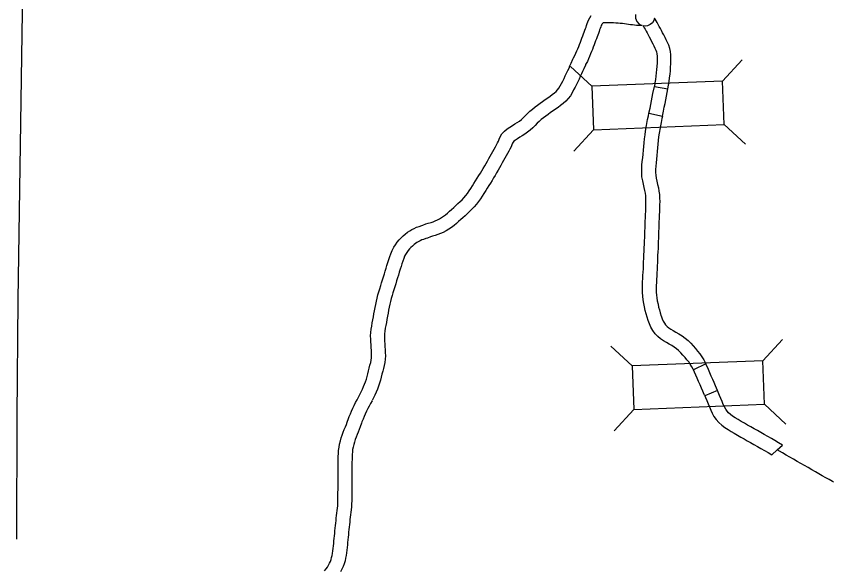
# Model space of a CAD drawing. Extents: x 77230 to 630905, y 790554 to 1662844.
# Drawn here: x 310926 to 325771, y 1402103 to 1412162 of the extents above; entities that cross this region are included whole.
import ezdxf

# ---------------------------------------------------------------- set-up
doc = ezdxf.new("R2010")
doc.units = 0
for name, color, linetype in [('Level 10', 7, 'Continuous'), ('Level 19', 7, 'Continuous'), ('Level 43', 7, 'Continuous')]:
    doc.layers.add(name, color=color, linetype=linetype)

msp = doc.modelspace()

# ---------------------------------------------------------------- linework, layer by layer
at = {"layer": 'Level 10'}
for p, q in [((322761, 1410843), (322761, 1410843)), ((322404, 1406633), (322404, 1406635)), ((317164, 1405289), (317164, 1405288))]:
    msp.add_line(p, q, dxfattribs=at)
for points in [[(319484, 1409531), (319509, 1409576), (319534, 1409620), (319559, 1409664), (319583, 1409706), (319606, 1409748), (319628, 1409787), (319648, 1409826), (319668, 1409861), (319682, 1409892), (319697, 1409927), (319716, 1409972), (319747, 1410024), (319791, 1410074), (319841, 1410115), (319890, 1410148), (319937, 1410177), (319982, 1410205), (320024, 1410231), (320063, 1410258), (320099, 1410286), (320134, 1410318), (320171, 1410354), (320210, 1410394), (320252, 1410436), (320299, 1410477), (320347, 1410515), (320394, 1410550), (320440, 1410583), (320486, 1410616), (320532, 1410648), (320577, 1410680), (320620, 1410710), (320660, 1410740), (320698, 1410769), (320730, 1410797), (320757, 1410826), (320781, 1410859), (320804, 1410897), (320827, 1410940), (320851, 1410986), (320874, 1411034), (320897, 1411081), (320920, 1411129), (320943, 1411177), (320965, 1411220), (320982, 1411262), (321004, 1411308), (321036, 1411384), (321048, 1411406), (321073, 1411453), (321091, 1411492), (321109, 1411534), (321126, 1411573), (321141, 1411612), (321157, 1411652), (321171, 1411691), (321186, 1411730), (321200, 1411768), (321214, 1411806), (321228, 1411842), (321241, 1411876), (321254, 1411908), (321265, 1411938), (321275, 1411968), (321285, 1411998), (321297, 1412029), (321308, 1412060), (321321, 1412094), (321340, 1412135), (321368, 1412178)], [(322173, 1412193), (322173, 1412131), (322194, 1412071), (322237, 1412020), (322292, 1411995)], [(322518, 1412131), (322504, 1412086), (322478, 1412044), (322437, 1412012), (322388, 1411991), (322351, 1411986), (322311, 1411990), (322332, 1411955), (322348, 1411926), (322366, 1411894), (322384, 1411861), (322403, 1411825), (322423, 1411787), (322444, 1411748), (322465, 1411707), (322487, 1411665), (322508, 1411624), (322526, 1411586), (322541, 1411550), (322553, 1411514), (322561, 1411478), (322566, 1411441), (322567, 1411405), (322566, 1411355), (322565, 1411319), (322560, 1411250), (322556, 1411194), (322550, 1411136), (322543, 1411076), (322535, 1411014), (322525, 1410951), (322515, 1410888), (322761, 1410843)], [(322761, 1410843), (322761, 1410843), (322772, 1410912), (322782, 1410979), (322791, 1411045), (322799, 1411109), (322805, 1411171), (322810, 1411232), (322815, 1411306), (322816, 1411350), (322817, 1411408), (322815, 1411461), (322807, 1411522), (322794, 1411580), (322776, 1411635), (322755, 1411687), (322732, 1411735), (322709, 1411780), (322687, 1411823), (322665, 1411864), (322644, 1411904), (322624, 1411942), (322604, 1411979), (322585, 1412015), (322566, 1412049), (322548, 1412080), (322531, 1412110), (322518, 1412131)], [(322292, 1411995), (322189, 1411998), (322154, 1412001), (322118, 1412005), (322083, 1412010), (322046, 1412015), (322010, 1412020), (321974, 1412025), (321936, 1412029), (321896, 1412032), (321855, 1412036), (321814, 1412039), (321774, 1412041), (321733, 1412043), (321692, 1412045), (321653, 1412046), (321620, 1412046), (321599, 1412044), (321587, 1412041), (321580, 1412037), (321573, 1412031), (321566, 1412024), (321559, 1412014), (321551, 1411997), (321542, 1411972), (321531, 1411944), (321521, 1411916), (321511, 1411885), (321500, 1411853), (321488, 1411820), (321475, 1411787), (321462, 1411752), (321448, 1411718), (321435, 1411681), (321420, 1411643), (321406, 1411603), (321390, 1411562), (321374, 1411521), (321357, 1411478), (321339, 1411434), (321319, 1411390), (321298, 1411342), (321267, 1411286), (321262, 1411276), (321233, 1411207), (321211, 1411160), (321193, 1411117), (321168, 1411067), (321146, 1411020), (321122, 1410972), (321099, 1410923), (321075, 1410874), (321049, 1410825), (321022, 1410773), (320989, 1410719), (320949, 1410666), (320904, 1410617), (320856, 1410576), (320811, 1410540), (320766, 1410507), (320721, 1410476), (320676, 1410444), (320631, 1410412), (320586, 1410380), (320541, 1410348), (320499, 1410317), (320460, 1410285), (320423, 1410253), (320387, 1410217), (320348, 1410178), (320307, 1410136), (320260, 1410095), (320211, 1410056), (320161, 1410022), (320114, 1409992), (320069, 1409965), (320027, 1409938), (319990, 1409913), (319965, 1409893), (319950, 1409876), (319939, 1409858), (319927, 1409829), (319911, 1409791), (319891, 1409748), (319869, 1409708), (319848, 1409668), (319825, 1409626), (319801, 1409584), (319777, 1409541), (319752, 1409498), (319727, 1409453), (319702, 1409408)], [(322416, 1410400), (322436, 1410491), (322450, 1410558), (322463, 1410625), (322476, 1410692), (322489, 1410759), (322515, 1410888)], [(322660, 1410347), (322680, 1410439), (322695, 1410508), (322709, 1410576), (322722, 1410644), (322735, 1410710), (322748, 1410776), (322761, 1410843)], [(322404, 1406635), (322384, 1406693), (322366, 1406753), (322348, 1406817), (322336, 1406879), (322323, 1406939), (322311, 1407006), (322303, 1407076), (322300, 1407143), (322299, 1407207), (322300, 1407271), (322302, 1407333), (322305, 1407393), (322308, 1407453), (322311, 1407514), (322315, 1407572), (322317, 1407633), (322320, 1407698), (322322, 1407761), (322325, 1407826), (322328, 1407891), (322331, 1407956), (322334, 1408019), (322336, 1408081), (322339, 1408141), (322341, 1408200), (322343, 1408259), (322345, 1408318), (322347, 1408377), (322349, 1408437), (322351, 1408499), (322355, 1408560), (322357, 1408621), (322359, 1408682), (322361, 1408739), (322362, 1408795), (322361, 1408847), (322357, 1408898), (322351, 1408947), (322342, 1408998), (322330, 1409052), (322318, 1409109), (322303, 1409171), (322290, 1409242), (322285, 1409315), (322285, 1409387), (322290, 1409457), (322296, 1409525), (322303, 1409591), (322309, 1409659), (322316, 1409727), (322322, 1409795), (322329, 1409865), (322336, 1409935), (322345, 1410005), (322355, 1410076), (322371, 1410178), (322378, 1410215), (322391, 1410285), (322406, 1410354), (322416, 1410400)], [(322416, 1410400), (322660, 1410347), (322650, 1410302), (322636, 1410235), (322624, 1410170), (322618, 1410136), (322602, 1410038), (322593, 1409972), (322585, 1409907), (322578, 1409840), (322571, 1409772), (322565, 1409703), (322558, 1409635), (322552, 1409568), (322545, 1409501), (322539, 1409437), (322535, 1409378), (322535, 1409324), (322539, 1409273), (322548, 1409221), (322561, 1409164), (322574, 1409106), (322587, 1409047), (322598, 1408985), (322606, 1408922), (322611, 1408858), (322612, 1408796), (322611, 1408734), (322609, 1408672), (322606, 1408612), (322605, 1408549), (322601, 1408488), (322599, 1408428), (322597, 1408368), (322595, 1408309), (322593, 1408250), (322591, 1408192), (322589, 1408132), (322586, 1408070), (322583, 1408008), (322581, 1407944), (322577, 1407880), (322574, 1407816), (322572, 1407752), (322569, 1407687), (322567, 1407625), (322565, 1407560), (322561, 1407498), (322557, 1407440), (322554, 1407381), (322552, 1407323), (322550, 1407266), (322549, 1407208), (322550, 1407150), (322552, 1407095), (322558, 1407042), (322568, 1406987), (322581, 1406929), (322591, 1406876), (322606, 1406824), (322623, 1406769), (322641, 1406713)], [(317164, 1405288), (317188, 1405336), (317211, 1405384), (317233, 1405430), (317252, 1405475), (317269, 1405520), (317285, 1405567), (317298, 1405615), (317312, 1405665), (317325, 1405717), (317337, 1405768), (317349, 1405820), (317362, 1405870), (317371, 1405914), (317377, 1405956), (317379, 1405997), (317378, 1406041), (317375, 1406090), (317372, 1406142), (317369, 1406193), (317366, 1406243), (317363, 1406296), (317361, 1406354), (317365, 1406415), (317372, 1406474), (317381, 1406532), (317391, 1406589), (317402, 1406644), (317412, 1406700), (317422, 1406755), (317432, 1406810), (317443, 1406867), (317453, 1406924), (317465, 1406982), (317479, 1407041), (317495, 1407099), (317511, 1407155), (317527, 1407211), (317545, 1407266), (317561, 1407319), (317578, 1407373), (317594, 1407427), (317611, 1407480), (317627, 1407532), (317643, 1407583), (317658, 1407635), (317674, 1407687), (317691, 1407741), (317709, 1407794), (317728, 1407845), (317750, 1407906), (317782, 1407963), (317813, 1408011), (317846, 1408056), (317880, 1408098), (317916, 1408136), (317953, 1408172), (317988, 1408201), (318028, 1408237), (318074, 1408264), (318110, 1408285), (318152, 1408308), (318197, 1408328), (318242, 1408344), (318289, 1408359), (318311, 1408366), (318361, 1408387), (318409, 1408402), (318458, 1408417), (318497, 1408429), (318534, 1408444), (318573, 1408461), (318611, 1408480), (318648, 1408502), (318685, 1408527), (318720, 1408554), (318756, 1408585), (318794, 1408618), (318831, 1408652), (318870, 1408687), (318909, 1408721), (318947, 1408757), (318985, 1408793), (319021, 1408828), (319055, 1408865), (319089, 1408904), (319120, 1408944), (319150, 1408987), (319180, 1409031), (319209, 1409078), (319238, 1409124), (319267, 1409172), (319297, 1409219), (319326, 1409266), (319354, 1409311), (319381, 1409354), (319407, 1409398), (319433, 1409442), (319459, 1409487), (319484, 1409532)], [(319702, 1409408), (319676, 1409363), (319649, 1409317), (319622, 1409271), (319595, 1409225), (319567, 1409178), (319537, 1409132), (319509, 1409087), (319480, 1409041), (319451, 1408993), (319420, 1408944), (319389, 1408895), (319356, 1408845), (319321, 1408795), (319282, 1408746), (319243, 1408700), (319201, 1408654), (319158, 1408612), (319117, 1408574), (319077, 1408537), (319037, 1408501), (318999, 1408466), (318960, 1408431), (318920, 1408396), (318878, 1408360), (318831, 1408324), (318781, 1408291), (318731, 1408261), (318680, 1408235), (318629, 1408213), (318580, 1408194), (318533, 1408178), (318484, 1408163), (318447, 1408151), (318396, 1408131), (318365, 1408121), (318323, 1408108), (318291, 1408096), (318262, 1408083), (318234, 1408068), (318201, 1408048), (318175, 1408033), (318152, 1408013), (318121, 1407986), (318094, 1407960), (318068, 1407933), (318044, 1407903), (318020, 1407870), (317996, 1407833), (317978, 1407800), (317962, 1407759), (317944, 1407710), (317928, 1407663), (317913, 1407614), (317898, 1407563), (317882, 1407510), (317866, 1407458), (317849, 1407406), (317833, 1407353), (317817, 1407300), (317800, 1407245), (317783, 1407190), (317766, 1407138), (317751, 1407085), (317736, 1407032), (317722, 1406980), (317709, 1406929), (317699, 1406876), (317688, 1406821), (317678, 1406766), (317668, 1406709), (317658, 1406653), (317647, 1406598), (317637, 1406543), (317627, 1406490), (317619, 1406440), (317614, 1406393), (317612, 1406351), (317613, 1406307), (317616, 1406258), (317619, 1406207), (317622, 1406156), (317625, 1406105), (317628, 1406051), (317629, 1405993), (317626, 1405932), (317617, 1405871), (317605, 1405814), (317592, 1405761), (317580, 1405710), (317567, 1405657), (317554, 1405603), (317540, 1405549), (317524, 1405493), (317505, 1405437), (317484, 1405382), (317461, 1405328), (317437, 1405276), (317412, 1405225), (317387, 1405176)], [(323450, 1405842), (323225, 1405735), (323219, 1405746), (323194, 1405793), (323166, 1405838), (323139, 1405879), (323107, 1405919), (323072, 1405962), (323034, 1406004), (322996, 1406045), (322956, 1406084), (322916, 1406119), (322875, 1406149), (322832, 1406176), (322786, 1406203), (322735, 1406230), (322682, 1406261), (322628, 1406297), (322576, 1406341), (322528, 1406391), (322485, 1406448), (322451, 1406511), (322425, 1406574), (322404, 1406633)], [(322640, 1406716), (322659, 1406662), (322677, 1406618), (322696, 1406583), (322719, 1406552), (322747, 1406524), (322778, 1406498), (322814, 1406473), (322858, 1406448), (322907, 1406421), (322960, 1406391), (323017, 1406355), (323073, 1406313), (323126, 1406267), (323175, 1406219), (323219, 1406172), (323261, 1406125), (323301, 1406077), (323341, 1406027), (323377, 1405973), (323411, 1405918), (323442, 1405859), (323450, 1405842)], [(323429, 1405262), (323418, 1405290), (323393, 1405348), (323369, 1405405), (323344, 1405463), (323319, 1405522), (323293, 1405581), (323269, 1405639), (323244, 1405694), (323225, 1405735)], [(323660, 1405359), (323624, 1405445), (323599, 1405503), (323574, 1405562), (323548, 1405621), (323523, 1405679), (323498, 1405739), (323450, 1405842)], [(316526, 1402079), (316553, 1402116), (316576, 1402150), (316597, 1402185), (316615, 1402220), (316631, 1402254), (316643, 1402287), (316653, 1402323), (316662, 1402360), (316669, 1402399), (316674, 1402442), (316679, 1402487), (316685, 1402533), (316690, 1402579), (316695, 1402624), (316700, 1402669), (316704, 1402715), (316708, 1402762), (316713, 1402809), (316718, 1402857), (316723, 1402904), (316728, 1402949), (316733, 1402994), (316737, 1403039), (316742, 1403085), (316748, 1403132), (316754, 1403177), (316760, 1403221), (316764, 1403264), (316766, 1403308), (316767, 1403355), (316767, 1403404), (316768, 1403455), (316768, 1403507), (316769, 1403558), (316770, 1403610), (316770, 1403661), (316771, 1403712), (316771, 1403762), (316771, 1403812), (316771, 1403862), (316771, 1403912), (316771, 1403961), (316771, 1404010), (316772, 1404059), (316773, 1404109), (316774, 1404160), (316776, 1404213), (316780, 1404269), (316787, 1404329), (316798, 1404384), (316812, 1404443), (316828, 1404498), (316846, 1404550), (316864, 1404600), (316883, 1404649), (316902, 1404697), (316920, 1404743), (316937, 1404786), (316960, 1404853), (316973, 1404886), (316994, 1404933), (317014, 1404986), (317040, 1405039), (317063, 1405088), (317088, 1405140), (317114, 1405192), (317139, 1405240), (317164, 1405289)], [(323660, 1405359), (323429, 1405262), (323442, 1405232), (323466, 1405175), (323490, 1405117), (323514, 1405061), (323538, 1405005), (323565, 1404947), (323598, 1404888), (323638, 1404830), (323684, 1404776), (323738, 1404727), (323796, 1404685), (323853, 1404649), (323910, 1404615), (323967, 1404582), (324025, 1404548), (324084, 1404514), (324143, 1404480), (324203, 1404447), (324262, 1404414), (324323, 1404379), (324386, 1404343), (324450, 1404306), (324515, 1404269), (324580, 1404231), (324649, 1404192)], [(324649, 1404192), (324744, 1404281), (324845, 1404367), (324771, 1404410), (324705, 1404448), (324640, 1404486), (324574, 1404523), (324510, 1404560), (324447, 1404596), (324386, 1404631), (324325, 1404665), (324266, 1404698), (324208, 1404731), (324151, 1404764), (324094, 1404797), (324038, 1404830), (323984, 1404862), (323936, 1404893), (323896, 1404921), (323864, 1404951), (323836, 1404984), (323810, 1405020), (323788, 1405061), (323766, 1405107), (323744, 1405159), (323720, 1405214), (323696, 1405271), (323672, 1405329), (323660, 1405359)], [(317387, 1405174), (317361, 1405125), (317336, 1405076), (317312, 1405030), (317289, 1404982), (317265, 1404931), (317244, 1404887), (317225, 1404838), (317204, 1404791), (317195, 1404768), (317172, 1404699), (317152, 1404650), (317134, 1404604), (317116, 1404559), (317098, 1404513), (317082, 1404468), (317067, 1404423), (317054, 1404379), (317042, 1404331), (317034, 1404289), (317029, 1404245), (317026, 1404199), (317024, 1404151), (317023, 1404103), (317022, 1404056), (317021, 1404008), (317021, 1403960), (317021, 1403912), (317021, 1403863), (317021, 1403813), (317021, 1403762), (317021, 1403709), (317020, 1403657), (317020, 1403606), (317019, 1403555), (317018, 1403504), (317018, 1403453), (317017, 1403403), (317017, 1403351), (317016, 1403299), (317013, 1403245), (317008, 1403193), (317002, 1403145), (316996, 1403100), (316991, 1403057), (316986, 1403014), (316982, 1402969), (316977, 1402923), (316972, 1402876), (316966, 1402830), (316962, 1402784), (316957, 1402738), (316953, 1402692), (316949, 1402646), (316944, 1402598), (316939, 1402551), (316933, 1402504), (316928, 1402458), (316922, 1402411), (316916, 1402361), (316907, 1402311), (316896, 1402261), (316881, 1402210), (316862, 1402159), (316840, 1402110), (316815, 1402063)], [(325771, 1403691), (325748, 1403704), (325688, 1403740), (325627, 1403775), (325565, 1403811), (325502, 1403847), (325439, 1403883), (325374, 1403920), (325309, 1403957), (325243, 1403995), (325177, 1404033), (325110, 1404072), (325043, 1404110), (324976, 1404148), (324909, 1404187), (324842, 1404225), (324744, 1404281)]]:
    msp.add_lwpolyline(points, dxfattribs=at)
at = {"layer": 'Level 19'}
for p, q in [((323754, 1410985), (324112, 1411373)), ((321380, 1410891), (320992, 1411250)), ((323785, 1410194), (324173, 1409836)), ((321411, 1410100), (321052, 1409712)), ((322110, 1405806), (321722, 1406164)), ((324484, 1405900), (324842, 1406288)), ((324515, 1405109), (324903, 1404750)), ((322141, 1405015), (321783, 1404627))]:
    msp.add_line(p, q, dxfattribs=at)
for points in [[(321411, 1410100), (323785, 1410194), (323754, 1410985), (321380, 1410891)], [(322141, 1405015), (324515, 1405109), (324484, 1405900), (322110, 1405806)]]:
    msp.add_lwpolyline(points, close=True, dxfattribs=at)
at = {"layer": 'Level 43'}
msp.add_lwpolyline([(311066, 1415334), (311031, 1412751), (311033, 1412237), (310954, 1407009), (310932, 1404887), (310926, 1402658)], dxfattribs=at)

doc.saveas('drawing.dxf')
